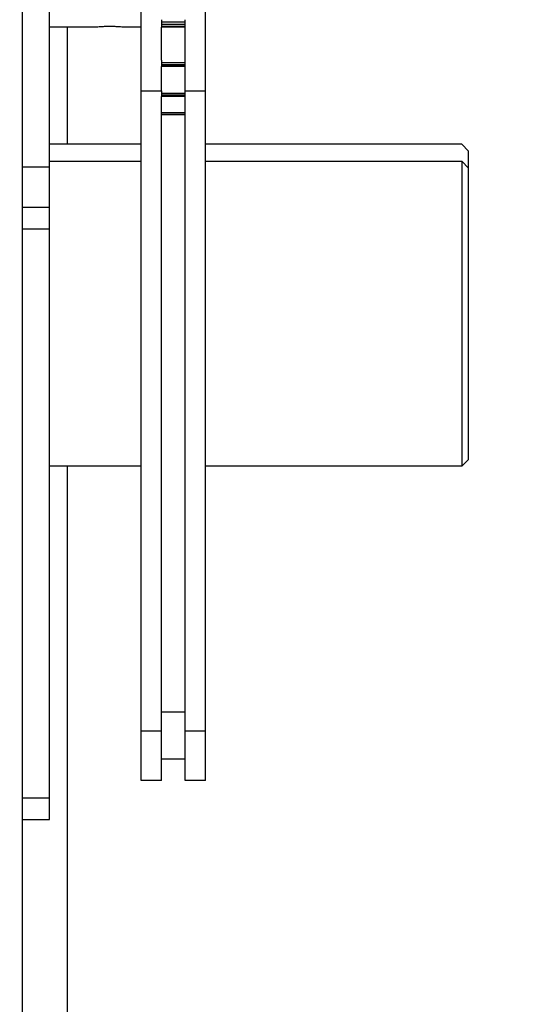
# Model space of a CAD drawing. Header units: inches. Extents: x 170 to 312, y 215 to 248.
# Tile 280 of 410: x 256.222 to 256.369, y 224.288 to 224.575. Entities that reach past the tile are written whole.
import ezdxf

# ---------------------------------------------------------------- set-up
doc = ezdxf.new("R2010")
doc.units = ezdxf.units.IN
doc.header["$LTSCALE"] = 0.25
doc.header["$MEASUREMENT"] = 0
doc.layers.add('ANNOTATIONS', color=1, linetype='Continuous')
doc.layers.add('STANDARD MOTOR RH', color=7, linetype='Continuous')
doc.styles.add('ARIAL', font='arial.ttf', dxfattribs={"height": 0.09375})
doc.dimstyles.new('STANDARD$0', dxfattribs={"dimtxt": 0.09375, "dimasz": 0.09375, "dimexe": 0.03125, "dimexo": 0.046875, "dimgap": 0.09, "dimtad": 0, "dimtih": 1, "dimtoh": 1, "dimdec": 4, "dimzin": 0, "dimdsep": 46, "dimtxsty": 'ARIAL', "dimcen": 0.09, "dimadec": 0, "dimazin": 0, "dimtfac": 1, "dimtdec": 4, "dimtofl": 0, "dimtmove": 0, "dimatfit": 1, "dimfxl": 1, "dimtolj": 1, "dimtzin": 0, "dimarcsym": 0})

# ---------------------------------------------------------------- blocks, each defined once
blk = doc.blocks.new('*D199')
at = {"layer": 'ANNOTATIONS', "color": 0, "lineweight": -2, "transparency": 16777216}
for p, q in [((255.28994, 223.58539), (255.28994, 225.15255)), ((256.38356, 224.57841), (256.38356, 225.15255)), ((255.38369, 225.1213), (255.55164, 225.1213)), ((256.28981, 225.1213), (256.12186, 225.1213))]:
    blk.add_line(p, q, dxfattribs=at)
at = {"layer": 'ANNOTATIONS', "color": 0, "transparency": 16777216}
for points in [[(255.38369, 225.13692), (255.38369, 225.10567), (255.28994, 225.1213)], [(256.28981, 225.13692), (256.28981, 225.10567), (256.38356, 225.1213)]]:
    blk.add_solid(points, dxfattribs=at)
at = {"layer": 'defpoints', "color": 0, "transparency": 16777216}
for p in [(255.28994, 225.1213), (256.38356, 224.53154), (255.28994, 223.53851)]:
    blk.add_point(p, dxfattribs=at)
at = {"layer": 'ANNOTATIONS', "color": 0, "transparency": 16777216, "insert": (255.83675, 225.1213), "char_height": 0.09375, "attachment_point": 5, "style": 'ARIAL'}
blk.add_mtext('\\A1;17 3/8"', dxfattribs=at)
blk = doc.blocks.new('*D210')
at = {"layer": 'ANNOTATIONS', "color": 0, "lineweight": -2, "transparency": 16777216}
for p, q in [((255.28994, 223.58539), (255.28994, 225.58626)), ((256.51331, 225.01166), (256.51331, 225.58626)), ((255.38369, 225.55501), (255.72053, 225.55501)), ((256.41956, 225.55501), (256.08272, 225.55501))]:
    blk.add_line(p, q, dxfattribs=at)
at = {"layer": 'ANNOTATIONS', "color": 0, "transparency": 16777216}
for points in [[(255.38369, 225.57064), (255.38369, 225.53939), (255.28994, 225.55501)], [(256.41956, 225.57064), (256.41956, 225.53939), (256.51331, 225.55501)]]:
    blk.add_solid(points, dxfattribs=at)
at = {"layer": 'defpoints', "color": 0, "transparency": 16777216}
for p in [(256.51331, 225.55501), (256.51331, 224.96478), (255.28994, 223.53851)]:
    blk.add_point(p, dxfattribs=at)
at = {"layer": 'ANNOTATIONS', "color": 0, "transparency": 16777216, "insert": (255.90162, 225.55501), "char_height": 0.09375, "attachment_point": 5, "style": 'ARIAL'}
blk.add_mtext('\\A1;20"', dxfattribs=at)

msp = doc.modelspace()

# ---------------------------------------------------------------- linework, layer by layer
at = {"layer": 'STANDARD MOTOR RH'}
for p, q in [((256.23034, 224.34185), (256.23034, 224.7182)), ((256.25711, 224.3532), (256.25711, 224.69195)), ((256.27586, 224.3532), (256.27586, 224.69195)), ((256.22252, 224.18898), (256.22252, 224.60157)), ((256.26304, 224.57468), (256.26304, 224.5726)), ((256.26993, 224.57397), (256.26304, 224.57397)), ((256.26304, 224.57344), (256.26993, 224.57344)), ((256.26993, 224.3532), (256.26993, 224.57468)), ((256.24416, 224.57257), (256.23034, 224.57257)), ((256.23563, 224.53848), (256.23563, 224.57257)), ((256.25711, 224.57257), (256.25193, 224.57257)), ((256.26993, 224.57278), (256.26304, 224.57278)), ((256.26993, 224.5726), (256.26304, 224.5726)), ((256.26305, 224.56296), (256.26305, 224.5726)), ((256.26304, 224.56296), (256.26304, 224.56106)), ((256.26993, 224.56219), (256.26304, 224.56219)), ((256.26304, 224.56169), (256.26993, 224.56169)), ((256.26993, 224.56116), (256.26304, 224.56116)), ((256.26993, 224.56106), (256.26304, 224.56106)), ((256.26305, 224.55389), (256.26305, 224.56106)), ((256.26304, 224.55389), (256.25711, 224.55389)), ((256.26304, 224.55406), (256.26304, 224.5524)), ((256.26993, 224.55327), (256.26304, 224.55327)), ((256.27586, 224.55389), (256.26993, 224.55389)), ((256.26304, 224.55281), (256.26993, 224.55281)), ((256.26993, 224.55245), (256.26304, 224.55245)), ((256.26993, 224.5524), (256.26304, 224.5524)), ((256.26305, 224.3532), (256.26305, 224.5524)), ((256.26993, 224.54765), (256.26305, 224.54765)), ((256.26305, 224.54726), (256.26993, 224.54726)), ((256.26993, 224.54708), (256.26305, 224.54708)), ((256.26993, 224.54707), (256.26305, 224.54707)), ((256.25711, 224.53848), (256.23034, 224.53848)), ((256.35049, 224.53848), (256.27586, 224.53848)), ((256.35049, 224.53848), (256.35244, 224.5365)), ((256.35244, 224.44672), (256.35244, 224.5365)), ((256.23034, 224.53351), (256.25711, 224.53351)), ((256.27586, 224.53351), (256.35049, 224.53351)), ((256.35049, 224.53351), (256.35049, 224.44476)), ((256.35244, 224.53154), (256.35049, 224.53351)), ((256.23034, 224.53179), (256.22252, 224.53179)), ((256.23034, 224.52008), (256.22252, 224.52008)), ((256.22252, 224.51383), (256.23034, 224.51383)), ((256.25711, 224.44476), (256.23034, 224.44476)), ((256.23563, 224.14637), (256.23563, 224.44476)), ((256.35049, 224.44476), (256.27586, 224.44476)), ((256.35244, 224.44672), (256.35049, 224.44476)), ((256.26305, 224.37318), (256.26993, 224.37318)), ((256.26305, 224.36758), (256.25711, 224.36758)), ((256.27586, 224.36758), (256.26993, 224.36758)), ((256.26993, 224.35945), (256.26305, 224.35945)), ((256.26305, 224.3532), (256.25711, 224.3532)), ((256.27586, 224.3532), (256.26993, 224.3532)), ((256.23034, 224.3481), (256.22252, 224.3481)), ((256.22252, 224.34185), (256.23034, 224.34185))]:
    msp.add_line(p, q, dxfattribs=at)
msp.add_open_spline([(256.25193, 224.57257), (256.25189, 224.57257), (256.2518, 224.57258), (256.25113, 224.57263), (256.25014, 224.57269), (256.2489, 224.57273), (256.24757, 224.57274), (256.24629, 224.57271), (256.2452, 224.57265), (256.24445, 224.5726), (256.2441, 224.57257), (256.24415, 224.57257), (256.24416, 224.57257)], degree=3, knots=[0, 0, 0, 0, 0.107135, 0.214261, 0.321588, 0.429084, 0.536321, 0.643278, 0.750414, 0.857836, 0.965278, 1, 1, 1, 1], dxfattribs=at)

# ---------------------------------------------------------------- dimensions: what is measured, and where the dimension line sits
at = {"layer": 'ANNOTATIONS'}
dim = msp.add_linear_dim(base=(256.51331, 225.55501), p1=(255.28994, 223.53851), p2=(256.51331, 224.96478), angle=180, text='20"', dimstyle='STANDARD$0', dxfattribs=at)
dim.commit()
dim.dimension.update_dxf_attribs({"geometry": '*D210', "text_midpoint": (255.90162, 225.55501), "dimtype": 160})
dim = msp.add_linear_dim(base=(255.28994, 225.1213), p1=(256.38356, 224.53154), p2=(255.28994, 223.53851), text='17 3/8"', dimstyle='STANDARD$0', dxfattribs=at)
dim.commit()
dim.dimension.update_dxf_attribs({"geometry": '*D199', "text_midpoint": (255.83675, 225.1213), "dimtype": 160})

doc.saveas('drawing.dxf')
